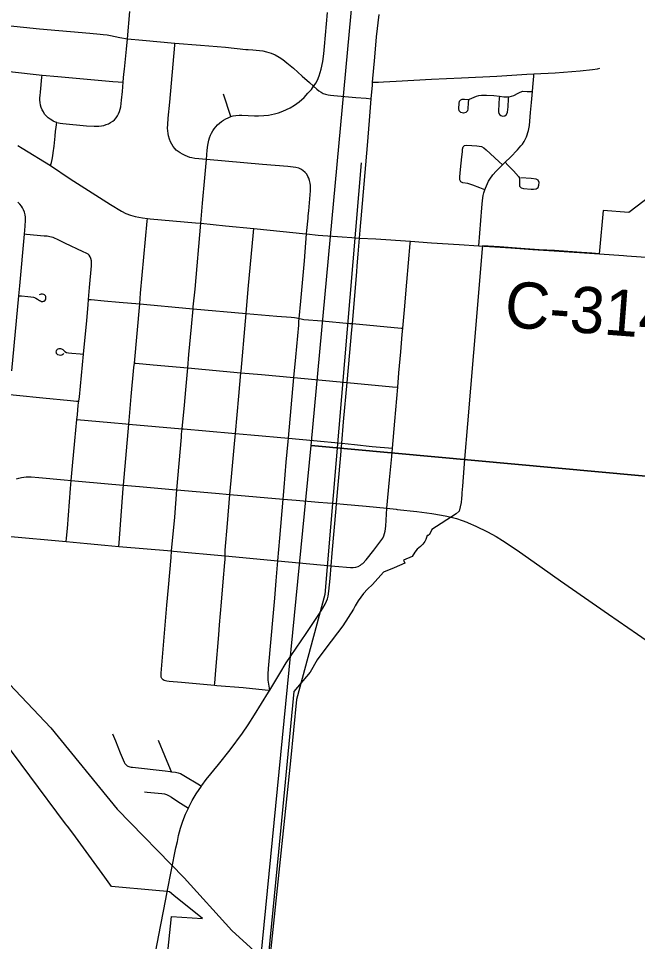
# Model space of a CAD drawing. Extents: x 0 to 1134, y 0 to 440.
# Drawn here: x 835.482 to 836.243, y 363.355 to 364.489 of the extents above; entities that cross this region are included whole.
import ezdxf

# ---------------------------------------------------------------- set-up
doc = ezdxf.new("R2010")
doc.units = 0
for name, color, linetype in [('GM_X_City_Street', 7, 'Continuous'), ('GM_X_Corporation', 7, 'Continuous'), ('GM_X_County_Road', 7, 'Continuous'), ('GM_X_County_Road_Text', 7, 'Continuous'), ('GM_X_Rail_Line', 7, 'Continuous'), ('GM_X_Section', 7, 'Continuous'), ('GM_X_State_Route', 7, 'Continuous'), ('GM_X_Township_Road', 7, 'Continuous')]:
    doc.layers.add(name, color=color, linetype=linetype)

msp = doc.modelspace()

# ---------------------------------------------------------------- linework, layer by layer
at = {"layer": 'GM_X_City_Street'}
msp.add_line((835.7431, 364.3681), (835.734, 364.3955), dxfattribs=at)
for points in [[(835.5294, 364.3607), (835.5333, 364.3601), (835.5365, 364.3598), (835.5658, 364.3568), (835.5751, 364.3562), (835.5781, 364.3562), (835.581, 364.3564), (835.5841, 364.3567), (835.5871, 364.3573), (835.59, 364.3582), (835.5928, 364.3593), (835.5954, 364.3607), (835.5979, 364.3623), (835.6002, 364.3642), (835.6022, 364.3664), (835.6038, 364.3689), (835.6052, 364.3716), (835.6063, 364.3744), (835.6072, 364.3773), (835.6078, 364.3802), (835.6084, 364.3842), (835.6089, 364.3881), (835.6099, 364.399), (835.6109, 364.4102), (835.611, 364.4109), (835.6118, 364.4202), (835.6123, 364.4264), (835.6148, 364.451), (835.616, 364.4637), (835.619, 364.4973)], [(835.6832, 363.9846), (835.686, 364.0138), (835.6877, 364.0323), (835.6902, 364.0594), (835.6917, 364.0757), (835.6948, 364.1097), (835.6968, 364.1321), (835.697, 364.1346), (835.6991, 364.1562), (835.7061, 364.237), (835.7083, 364.2617), (835.7112, 364.2927), (835.7131, 364.3154), (835.7141, 364.3269), (835.7148, 364.3331), (835.7161, 364.3392), (835.717, 364.3421), (835.7181, 364.3451), (835.7194, 364.3479), (835.721, 364.3506), (835.7228, 364.3531), (835.7247, 364.3556), (835.7269, 364.3578), (835.7292, 364.3599), (835.7316, 364.3619), (835.7342, 364.3636), (835.7369, 364.3652), (835.7397, 364.3666), (835.7431, 364.3681), (835.746, 364.3691), (835.7491, 364.3695), (835.7533, 364.3699), (835.7565, 364.3699), (835.7721, 364.3691), (835.7773, 364.3691), (835.7836, 364.3695), (835.7893, 364.37), (835.7932, 364.3706), (835.7968, 364.3716), (835.8018, 364.3729), (835.8069, 364.3746), (835.8117, 364.3767), (835.816, 364.3789), (835.8213, 364.382), (835.8273, 364.3863), (835.8332, 364.3917), (835.8379, 364.3967), (835.8421, 364.4014), (835.8449, 364.4053), (835.8457, 364.4064), (835.8478, 364.4093), (835.8497, 364.4128), (835.8518, 364.4182), (835.8543, 364.4265), (835.8563, 364.4356), (835.8575, 364.4451), (835.8583, 364.454), (835.8621, 364.4959)], [(835.4687, 364.4798), (835.5079, 364.476), (835.5698, 364.4704), (835.5824, 364.4694), (835.5864, 364.4691), (835.5911, 364.4685), (835.5951, 364.4678), (835.6067, 364.4651), (835.616, 364.4637), (835.6345, 364.4618), (835.6744, 364.4584), (835.7057, 364.4558), (835.7367, 364.4533), (835.7614, 364.4507), (835.7643, 364.4505), (835.7703, 364.45), (835.7823, 364.4487), (835.7871, 364.4477), (835.7929, 364.4459), (835.7975, 364.4439), (835.8027, 364.4411), (835.8072, 364.4382), (835.8121, 364.4342), (835.82, 364.4275), (835.8308, 364.4176), (835.8397, 364.41), (835.8449, 364.4053), (835.849, 364.4017), (835.8514, 364.3998), (835.854, 364.398), (835.8567, 364.3966), (835.8596, 364.3955), (835.8629, 364.3947), (835.8656, 364.3944), (835.8697, 364.3939), (835.8967, 364.3917), (835.9093, 364.3907), (835.9157, 364.3901)], [(835.8363, 364.2239), (835.8367, 364.228), (835.8381, 364.2432), (835.8383, 364.2462), (835.8388, 364.2524), (835.8411, 364.2768), (835.8411, 364.2803), (835.8411, 364.2834), (835.8407, 364.2864), (835.84, 364.2895), (835.8388, 364.2924), (835.8379, 364.2947), (835.8364, 364.2973), (835.8343, 364.2996), (835.8316, 364.3018), (835.8292, 364.3034), (835.8265, 364.3046), (835.8231, 364.3055), (835.8197, 364.3059), (835.813, 364.3066), (835.782, 364.3093), (835.7131, 364.3154), (835.699, 364.3167), (835.6953, 364.3174), (835.6926, 364.318), (835.6899, 364.3189), (835.6868, 364.3202), (835.6837, 364.3219), (835.681, 364.3234), (835.6784, 364.3251), (835.6761, 364.327), (835.6741, 364.329), (835.6723, 364.3312), (835.6705, 364.3341), (835.6691, 364.3369), (835.6679, 364.3402), (835.6667, 364.3445), (835.6661, 364.3472), (835.6658, 364.3504), (835.6654, 364.3538), (835.6656, 364.3582), (835.6663, 364.3662), (835.668, 364.3858), (835.6742, 364.4558), (835.6744, 364.4584)], [(835.3893, 364.4353), (835.395, 364.4348), (835.4043, 364.4339), (835.4157, 364.4329), (835.4239, 364.4317), (835.4311, 364.4299), (835.4365, 364.4285), (835.4413, 364.4273), (835.4479, 364.426), (835.4533, 364.4252), (835.4594, 364.4245), (835.4712, 364.4234), (835.5113, 364.4191), (835.5306, 364.4173), (835.5983, 364.4112), (835.6045, 364.4107), (835.6109, 364.4102)], [(835.9174, 364.4103), (835.9248, 364.4105), (835.9309, 364.4107), (835.9464, 364.4115), (835.968, 364.4128), (835.9896, 364.4141), (836.0267, 364.4157), (836.07, 364.4179), (836.107, 364.4203), (836.1157, 364.4207), (836.1419, 364.422), (836.1726, 364.4243), (836.1878, 364.4259), (836.1939, 364.4269), (836.1968, 364.4277)], [(835.5213, 364.3079), (835.5227, 364.3117), (835.5237, 364.3155), (835.5244, 364.3199), (835.5249, 364.3236), (835.5258, 364.3317), (835.5271, 364.3439), (835.5277, 364.35), (835.5283, 364.3547), (835.5289, 364.3583), (835.5294, 364.3607), (835.5277, 364.3612), (835.5249, 364.3623), (835.523, 364.3635), (835.5209, 364.3649), (835.5186, 364.3667), (835.5164, 364.3688), (835.5143, 364.3712), (835.5127, 364.3738), (835.5113, 364.3762), (835.5101, 364.3794), (835.5093, 364.3822), (835.5088, 364.3854), (835.5085, 364.3882), (835.5085, 364.391), (835.5087, 364.394), (835.5092, 364.3982), (835.511, 364.4166), (835.5113, 364.4191)], [(836.048, 364.2093), (836.0515, 364.2559), (836.0523, 364.2652), (836.0533, 364.2713), (836.054, 364.2743), (836.0553, 364.2782), (836.056, 364.2802), (836.0584, 364.2859), (836.0598, 364.2887), (836.0614, 364.2913), (836.065, 364.2964), (836.0691, 364.301), (836.0758, 364.3075), (836.0771, 364.3088), (836.0804, 364.3121), (836.0867, 364.3183), (836.0956, 364.3272), (836.0995, 364.332), (836.1015, 364.3343), (836.1035, 364.3375), (836.1065, 364.3432), (836.1091, 364.3509), (836.1102, 364.3572), (836.1115, 364.3732), (836.1128, 364.3856), (836.1137, 364.3988), (836.1141, 364.4041), (836.1155, 364.4178), (836.1157, 364.4207)], [(836.0354, 364.3885), (836.0347, 364.3851), (836.0343, 364.3778), (836.0338, 364.3752), (836.0318, 364.3733), (836.0289, 364.3725), (836.0259, 364.3731), (836.0236, 364.3751), (836.0233, 364.3781), (836.0238, 364.3843), (836.0242, 364.3871), (836.0258, 364.3885), (836.0275, 364.3894), (836.0304, 364.3896), (836.0334, 364.3891), (836.0365, 364.3897), (836.0394, 364.3907), (836.0451, 364.3931), (836.048, 364.394), (836.0511, 364.3943), (836.0573, 364.3944), (836.0665, 364.3939), (836.0733, 364.3931)], [(836.0733, 364.3931), (836.0731, 364.3904), (836.0726, 364.3846), (836.0721, 364.374), (836.0724, 364.372), (836.0737, 364.3703), (836.0751, 364.3694), (836.077, 364.3687), (836.08, 364.3692), (836.082, 364.3706), (836.0833, 364.3735), (836.084, 364.3799), (836.0845, 364.3898), (836.0846, 364.3925)], [(836.0733, 364.3931), (836.0788, 364.3925), (836.0819, 364.3923), (836.0846, 364.3925)], [(836.0846, 364.3925), (836.0879, 364.3932), (836.0908, 364.3942), (836.0964, 364.3968), (836.0989, 364.3982), (836.1022, 364.3992), (836.1074, 364.399), (836.1137, 364.3988)], [(836.0553, 364.2782), (836.049, 364.2807), (836.0407, 364.284), (836.0343, 364.2858), (836.0282, 364.2868), (836.026, 364.288), (836.0246, 364.2905), (836.0246, 364.294), (836.0254, 364.3032), (836.027, 364.3185), (836.0277, 364.3247), (836.0279, 364.3281), (836.0286, 364.3311), (836.0302, 364.3327), (836.0332, 364.333), (836.0392, 364.3326), (836.0455, 364.3322), (836.0485, 364.3319), (836.0514, 364.3312), (836.054, 364.3296), (836.057, 364.3271), (836.0726, 364.3129), (836.0771, 364.3088)], [(836.0804, 364.3121), (836.0836, 364.3085), (836.086, 364.3058), (836.0904, 364.3013), (836.0965, 364.2944), (836.0979, 364.2923), (836.098, 364.2888), (836.0979, 364.2857), (836.0981, 364.2826), (836.1, 364.2804), (836.103, 364.2798), (836.1123, 364.2791), (836.1153, 364.2791), (836.1184, 364.2792), (836.1207, 364.2811), (836.1216, 364.284), (836.1219, 364.2871), (836.121, 364.29), (836.1184, 364.2914), (836.1122, 364.2919), (836.0995, 364.2928)], [(835.4739, 364.0557), (835.4827, 364.1481), (835.4838, 364.16), (835.4894, 364.2235), (835.4902, 364.2333), (835.4908, 364.2408), (835.4906, 364.2447), (835.4904, 364.2473), (835.4894, 364.2506), (835.4884, 364.2536), (835.4872, 364.2559), (835.4857, 364.258), (835.4838, 364.2605), (835.4813, 364.2628)], [(835.6178, 363.9903), (835.6181, 363.9946), (835.6208, 364.0242), (835.6241, 364.0598), (835.6246, 364.0653), (835.6311, 364.138), (835.6323, 364.1511), (835.6403, 364.2396), (835.6406, 364.243)], [(835.554, 363.9961), (835.5546, 364.0016), (835.5556, 364.0134), (835.5563, 364.0184), (835.5571, 364.024), (835.5621, 364.0763), (835.566, 364.1177), (835.5677, 364.1369), (835.5683, 364.1436), (835.5696, 364.1582), (835.572, 364.1849), (835.5719, 364.1887), (835.5717, 364.1911), (835.5712, 364.1938), (835.5704, 364.196), (835.5692, 364.1977), (835.5676, 364.199), (835.5655, 364.2003), (835.5618, 364.2021), (835.5393, 364.2127), (835.5317, 364.2163), (835.5248, 364.2194), (835.5228, 364.2201), (835.5207, 364.2205), (835.5174, 364.2211), (835.5139, 364.2214), (835.4921, 364.2233), (835.4894, 364.2235)], [(835.7488, 363.9788), (835.7529, 364.0248), (835.7555, 364.0535), (835.7557, 364.0555), (835.7613, 364.1166), (835.7621, 364.1264), (835.7645, 364.1562), (835.7708, 364.2263), (835.7712, 364.2305)], [(835.9418, 363.9607), (835.9447, 363.9938), (835.9484, 364.0358), (835.9498, 364.0535), (835.9521, 364.0791), (835.9539, 364.1004), (835.9546, 364.1082), (835.9566, 364.1307), (835.9595, 364.1647), (835.9637, 364.2122), (835.9639, 364.2149)], [(835.4827, 364.1481), (835.486, 364.1478), (835.4936, 364.1471), (835.4975, 364.1467), (835.5004, 364.1464), (835.502, 364.1459), (835.5036, 364.145), (835.5054, 364.1438), (835.5078, 364.1423), (835.5091, 364.1417), (835.5105, 364.1411), (835.5119, 364.1411), (835.5129, 364.1413), (835.5137, 364.1415), (835.5145, 364.1419), (835.5152, 364.1428), (835.5158, 364.1438), (835.5159, 364.145), (835.5159, 364.1461), (835.5157, 364.147), (835.5152, 364.148), (835.5143, 364.1491), (835.5132, 364.1497), (835.5117, 364.15), (835.5102, 364.15), (835.5088, 364.1497), (835.5075, 364.1492)], [(835.5683, 364.1436), (835.5714, 364.1433), (835.5873, 364.1418), (835.6058, 364.1402), (835.6311, 364.138), (835.6922, 364.1325), (835.6968, 364.1321), (835.7621, 364.1264), (835.7998, 364.1231), (835.8172, 364.1216), (835.8212, 364.1212), (835.824, 364.1208), (835.8272, 364.12), (835.8294, 364.1195), (835.8327, 364.119), (835.8552, 364.117), (835.8895, 364.1141), (835.8925, 364.1139)], [(835.8925, 364.1139), (835.9526, 364.1083), (835.9546, 364.1082)], [(835.538, 364.0772), (835.5375, 364.0766), (835.5367, 364.0758), (835.5353, 364.0751), (835.5338, 364.0748), (835.532, 364.075), (835.5306, 364.0756), (835.5296, 364.0762), (835.529, 364.0769), (835.5287, 364.0777), (835.5285, 364.0789), (835.5287, 364.0802), (835.5291, 364.0815), (835.53, 364.0823), (835.5309, 364.0829), (835.5321, 364.0833), (835.5336, 364.0834), (835.5352, 364.083), (835.5365, 364.0821), (835.5375, 364.0811), (835.5382, 364.0804), (835.5392, 364.0795), (835.5411, 364.0784), (835.5437, 364.0778), (835.5478, 364.0774), (835.5581, 364.0766), (835.5621, 364.0763)], [(835.6246, 364.0653), (835.6263, 364.0651), (835.6475, 364.0633), (835.6902, 364.0594), (835.7555, 364.0535), (835.7807, 364.0513), (835.8206, 364.0476), (835.8863, 364.0415)], [(835.8863, 364.0415), (835.9417, 364.0363), (835.9484, 364.0358)], [(835.3962, 364.0337), (835.4421, 364.0293), (835.4714, 364.0265), (835.4796, 364.0257), (835.5122, 364.0226), (835.5459, 364.0193), (835.5536, 364.0186), (835.5563, 364.0184)], [(835.5409, 363.846), (835.5412, 363.8501), (835.5423, 363.862), (835.5461, 363.9111), (835.547, 363.9212), (835.5486, 363.9389), (835.5515, 363.9699), (835.554, 363.9961)], [(835.554, 363.9961), (835.5955, 363.9923), (835.614, 363.9907), (835.6178, 363.9903), (835.6832, 363.9846), (835.6848, 363.9845), (835.7124, 363.9821), (835.7488, 363.9788), (835.7677, 363.9772), (835.814, 363.9729), (835.8448, 363.9702), (835.8797, 363.9669)], [(835.6054, 363.8401), (835.6057, 363.8443), (835.6109, 363.9111), (835.6113, 363.9154), (835.6178, 363.9903)], [(835.6584, 363.6779), (835.6579, 363.6787), (835.6576, 363.6796), (835.6574, 363.6814), (835.6574, 363.6844), (835.6646, 363.7678), (835.6665, 363.7895), (835.6697, 363.8266), (835.6704, 363.8345), (835.6741, 363.876), (835.6769, 363.9096), (835.6823, 363.9743), (835.6826, 363.978), (835.6832, 363.9846)], [(835.7231, 363.6697), (835.7233, 363.6722), (835.7245, 363.688), (835.7282, 363.7315), (835.7293, 363.7437), (835.7316, 363.7715), (835.7335, 363.7964), (835.7358, 363.8205), (835.7361, 363.824), (835.7361, 363.8285), (835.7361, 363.8317), (835.7363, 363.8353), (835.7391, 363.8683), (835.7421, 363.9038), (835.7436, 363.9211), (835.7476, 363.966), (835.7485, 363.9749), (835.7488, 363.9788)], [(835.8797, 363.9669), (835.895, 363.9653), (835.9167, 363.963), (835.9418, 363.9607)], [(835.935, 363.887), (835.9382, 363.922), (835.9409, 363.9504), (835.9418, 363.9607)], [(835.9052, 363.8192), (835.9093, 363.8237), (835.919, 363.8356), (835.9264, 363.8453), (835.9298, 363.8504), (835.9311, 363.8532), (835.9321, 363.8561), (835.9327, 363.859), (835.9335, 363.8651), (835.935, 363.887)], [(835.4644, 363.8528), (835.4682, 363.8525), (835.5409, 363.846), (835.5667, 363.8437), (835.5883, 363.8416), (835.6054, 363.8401), (835.6704, 363.8345), (835.6725, 363.8343), (835.7361, 363.8285), (835.801, 363.8224), (835.8665, 363.8163)], [(835.8665, 363.8163), (835.8709, 363.8159), (835.8903, 363.8142), (835.8935, 363.8142), (835.8966, 363.8147), (835.8996, 363.8156), (835.9024, 363.8171), (835.9039, 363.8181), (835.9052, 363.8192)], [(835.6584, 363.6779), (835.6591, 363.6772), (835.66, 363.6765), (835.6613, 363.6759), (835.6628, 363.6754), (835.6644, 363.675), (835.6672, 363.6747), (835.6826, 363.6732), (835.7231, 363.6697), (835.7261, 363.6694), (835.7581, 363.6666), (835.7855, 363.664), (835.7909, 363.6635)], [(835.5975, 363.6097), (835.6013, 363.6011), (835.6072, 363.5867), (835.6107, 363.5779), (835.6121, 363.5751), (835.613, 363.5736), (835.6138, 363.5725), (835.615, 363.5712), (835.6158, 363.5706), (835.6167, 363.5701), (835.6178, 363.5697), (835.619, 363.5694), (835.6207, 363.569), (835.6221, 363.5689), (835.6624, 363.5643), (835.6686, 363.5635), (835.6702, 363.5633), (835.6753, 363.5626), (835.6785, 363.562), (835.6813, 363.561), (835.6876, 363.5574), (835.7026, 363.5483), (835.7069, 363.5457)], [(835.6702, 363.5633), (835.6689, 363.5662), (835.6619, 363.5829), (835.6542, 363.6018)], [(835.6372, 363.5385), (835.6403, 363.5381), (835.6585, 363.5364), (835.6616, 363.536), (835.6642, 363.5352), (835.6664, 363.5341), (835.6701, 363.5319), (835.6778, 363.5269), (835.6877, 363.5206), (835.6909, 363.5186)]]:
    msp.add_lwpolyline(points, dxfattribs=at)
at = {"layer": 'GM_X_Corporation'}
for points in [[(836.2854, 364.2909), (836.2321, 364.2503), (836.2007, 364.2527), (836.1963, 364.2034), (836.1959, 364.1996), (836.187, 364.2002), (836.1808, 364.2006), (836.174, 364.2011), (836.1408, 364.2034), (836.1221, 364.2046), (836.1047, 364.2058), (836.0734, 364.2079), (836.0525, 364.2094), (836.0521, 364.2056), (836.0414, 364.0785), (836.0377, 364.0346), (836.034, 363.9905), (836.0304, 363.9472), (836.0277, 363.9142), (836.0277, 363.9141), (836.0271, 363.906), (836.0269, 363.9036), (836.0265, 363.8991), (836.0262, 363.8942), (836.0236, 363.8834), (836.0202, 363.8802), (835.9902, 363.861), (835.988, 363.8565), (835.987, 363.8546), (835.9858, 363.8534), (835.9852, 363.8535), (835.9845, 363.8536), (835.9826, 363.8485), (835.9816, 363.8463), (835.9793, 363.8427), (835.9761, 363.8399), (835.9723, 363.8368), (835.9694, 363.833), (835.9659, 363.8276), (835.9555, 363.8232), (835.9571, 363.8194), (835.944, 363.8139), (835.9308, 363.8084), (835.9171, 363.7932), (835.9109, 363.7874), (835.9062, 363.7823), (835.8997, 363.7734), (835.896, 363.767), (835.8939, 363.7628), (835.8807, 363.7424), (835.8598, 363.7149), (835.8494, 363.7008), (835.8407, 363.6855), (835.8206, 363.6619), (835.8016, 363.4651), (835.7894, 363.339)], [(835.6477, 363.1688), (835.6704, 363.3856), (835.7083, 363.3831), (835.6731, 363.4114), (835.6676, 363.4159), (835.6649, 363.4162), (835.6508, 363.4174), (835.5966, 363.4224), (835.5883, 363.4337), (835.5489, 363.4877), (835.5425, 363.4963), (835.542, 363.4969), (835.5401, 363.4994), (835.4518, 363.6171)]]:
    msp.add_lwpolyline(points, dxfattribs=at)
at = {"layer": 'GM_X_County_Road'}
for points in [[(835.9014, 364.2188), (835.9215, 364.218), (835.9639, 364.2149)], [(835.9639, 364.2149), (835.9896, 364.2131), (836.0237, 364.2109), (836.048, 364.2093)], [(836.048, 364.2093), (836.0808, 364.2072), (836.0818, 364.2071)], [(836.0818, 364.2071), (836.1141, 364.205), (836.1404, 364.2033), (836.1962, 364.1993), (836.2257, 364.1973)], [(836.2257, 364.1973), (836.2298, 364.197), (836.2709, 364.1941)]]:
    msp.add_lwpolyline(points, dxfattribs=at)
at = {"layer": 'GM_X_Rail_Line'}
for points in [[(835.9033, 364.3113), (835.8588, 363.7812), (835.8238, 363.6521), (835.8164, 363.5766), (835.7904, 363.3266)], [(834.7978, 364.0893), (834.8252, 364.085), (834.8722, 364.0678), (834.9692, 364.0176), (835.273, 363.8337), (835.3911, 363.7496), (835.4636, 363.6788), (835.5217, 363.6172), (835.6034, 363.5173), (835.6858, 363.4329), (835.7443, 363.3682), (835.7904, 363.3266)]]:
    msp.add_lwpolyline(points, dxfattribs=at)
at = {"layer": 'GM_X_Section'}
for points in [[(835.9355, 364.9781), (836.9458, 364.8879), (836.8475, 363.8721), (835.8418, 363.9641)], [(835.8418, 363.9641), (836.8475, 363.8721), (836.7427, 362.8719), (835.7429, 362.9536)]]:
    msp.add_lwpolyline(points, close=True, dxfattribs=at)
at = {"layer": 'GM_X_State_Route'}
msp.add_line((835.935, 363.887), (835.9465, 363.8857), dxfattribs=at)
for points in [[(835.8797, 363.9669), (835.8817, 363.9931), (835.8863, 364.0415), (835.8877, 364.0598), (835.8918, 364.1063), (835.8925, 364.1139), (835.8979, 364.1775), (835.8985, 364.1848), (835.8997, 364.1989), (835.9014, 364.2188), (835.9022, 364.2284), (835.9042, 364.2519), (835.9111, 364.3324), (835.9134, 364.3634), (835.9157, 364.3901), (835.9171, 364.4068), (835.9174, 364.4103), (835.92, 364.4409), (835.9222, 364.4659), (835.9254, 364.4934)], [(835.8729, 363.8927), (835.878, 363.9478), (835.8797, 363.9669)], [(835.4795, 363.923), (835.4827, 363.9239), (835.4857, 363.9247), (835.4887, 363.9252), (835.4917, 363.9254), (835.4978, 363.9254), (835.5071, 363.9248), (835.5381, 363.922), (835.547, 363.9212), (835.597, 363.9167), (835.6113, 363.9154), (835.631, 363.9136), (835.6714, 363.9101), (835.6769, 363.9096), (835.7241, 363.9054), (835.7421, 363.9038), (835.8074, 363.8981), (835.8233, 363.8967), (835.8509, 363.8945), (835.8729, 363.8927)], [(835.8665, 363.8163), (835.8678, 363.8317), (835.8724, 363.8867), (835.8729, 363.8927)], [(835.8729, 363.8927), (835.8814, 363.8921), (835.9093, 363.8895), (835.935, 363.887)], [(835.9465, 363.8857), (835.9475, 363.8856), (835.9718, 363.8831), (835.99, 363.8807), (836.002, 363.8786), (836.0088, 363.8772), (836.0135, 363.8761)], [(836.0135, 363.8761), (836.0141, 363.8759), (836.0205, 363.8742), (836.0273, 363.8718), (836.0331, 363.8697), (836.035, 363.8689)], [(836.035, 363.8689), (836.0444, 363.8648), (836.0584, 363.8581), (836.0693, 363.8523), (836.0772, 363.8475), (836.0952, 363.8354), (836.1257, 363.8139), (836.1485, 363.7979), (836.2071, 363.7569), (836.2428, 363.7322), (836.2683, 363.7145)], [(835.7279, 363.5722), (835.7423, 363.59), (835.7576, 363.6108), (835.7644, 363.6208), (835.7724, 363.6332), (835.7894, 363.661), (835.7909, 363.6635), (835.8034, 363.6838), (835.8113, 363.6971), (835.8356, 363.7333), (835.8514, 363.7563), (835.8564, 363.7644), (835.8591, 363.7691), (835.8607, 363.7728), (835.8618, 363.7758), (835.8626, 363.7789), (835.8636, 363.7851), (835.8653, 363.8006), (835.8665, 363.8163)], [(835.6774, 363.4778), (835.6789, 363.4849), (835.6814, 363.4938), (835.6843, 363.5027), (835.6876, 363.5113), (835.6909, 363.5186), (835.6915, 363.5198), (835.6957, 363.528), (835.7004, 363.536), (835.7069, 363.5457), (835.7073, 363.5463), (835.7129, 363.5537), (835.7279, 363.5722)], [(835.6649, 363.4157), (835.6756, 363.4697), (835.6774, 363.4778)], [(835.6338, 363.2539), (835.6569, 363.3751), (835.6631, 363.4068), (835.6649, 363.4157)]]:
    msp.add_lwpolyline(points, dxfattribs=at)
at = {"layer": 'GM_X_Township_Road'}
for points in [[(835.4815, 364.3327), (835.4866, 364.3295), (835.5213, 364.3079)], [(835.5213, 364.3079), (835.5456, 364.2917), (835.5771, 364.2717), (835.5954, 364.26), (835.6086, 364.252), (835.6141, 364.2492), (835.6197, 364.247), (835.6256, 364.2454), (835.6347, 364.2437), (835.6406, 364.243)], [(835.6406, 364.243), (835.6439, 364.2427), (835.6995, 364.2377), (835.7061, 364.237)], [(835.7061, 364.237), (835.7366, 364.2339), (835.7712, 364.2305)], [(835.7712, 364.2305), (835.8076, 364.2268), (835.8313, 364.2244), (835.8363, 364.2239)], [(835.8272, 364.12), (835.8291, 364.1414), (835.8335, 364.1909), (835.8363, 364.2239)], [(835.8363, 364.2239), (835.8504, 364.2226), (835.88, 364.2202), (835.8918, 364.2195), (835.9014, 364.2188)], [(835.8206, 364.0476), (835.8229, 364.0727), (835.8265, 364.112), (835.8269, 364.1163), (835.8272, 364.12)], [(835.814, 363.9729), (835.8172, 364.0102), (835.8206, 364.0476)], [(835.8074, 363.8981), (835.8086, 363.9123), (835.8113, 363.9434), (835.8136, 363.969), (835.814, 363.9729)], [(835.801, 363.8224), (835.8032, 363.8504), (835.8074, 363.8981)], [(835.7909, 363.6635), (835.7891, 363.6757), (835.7889, 363.6784), (835.7889, 363.6832), (835.7894, 363.6902), (835.7956, 363.7584), (835.7972, 363.7765), (835.799, 363.7978), (835.801, 363.8224)]]:
    msp.add_lwpolyline(points, dxfattribs=at)

# ---------------------------------------------------------------- texts
at = {"layer": 'GM_X_County_Road_Text'}
msp.add_text('C-314', height=0.05682, rotation=355.6397, dxfattribs=at).set_placement((836.0784, 364.1098))

doc.saveas('drawing.dxf')
